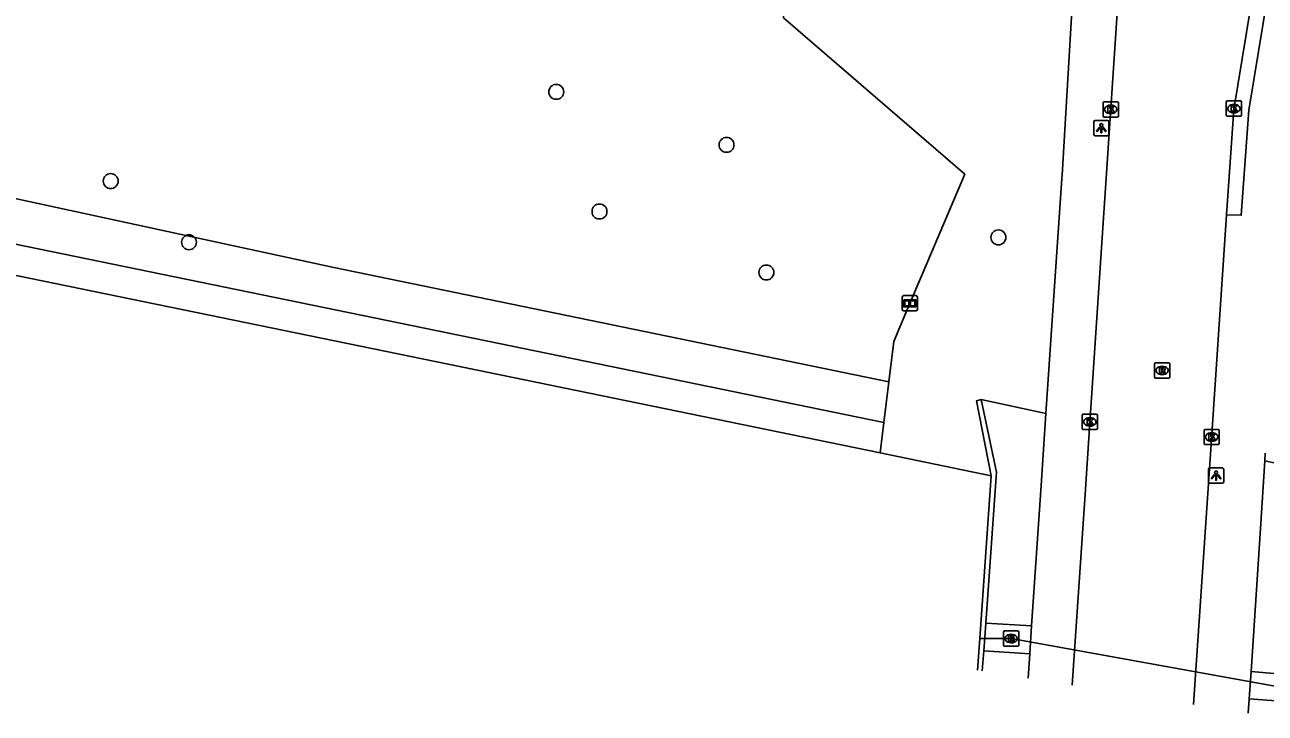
# Model space of a CAD drawing. Extents: x 162186 to 163152, y 385513 to 386513.
# Drawn here: x 162376.2 to 162457.5, y 385614.9 to 385660 of the extents above; entities that cross this region are included whole.
import ezdxf

# ---------------------------------------------------------------- set-up
doc = ezdxf.new("R2010")
doc.units = 0
for name, color, linetype in [('IMGEO_Boom', 7, 'Continuous'), ('IMGEO_Duiker', 7, 'Continuous'), ('IMGEO_Groenvoorziening', 7, 'Continuous'), ('IMGEO_Informatiebord', 7, 'Continuous'), ('IMGEO_Kolk', 7, 'Continuous'), ('IMGEO_Lichtpunt', 7, 'Continuous'), ('IMGEO_Muur', 7, 'Continuous'), ('IMGEO_Rijbaan_lokaal_gesloten', 7, 'Continuous'), ('IMGEO_Rioolput', 7, 'Continuous'), ('IMGEO_Voetpad_open', 7, 'Continuous'), ('IMGEO_Waterloop', 7, 'Continuous')]:
    doc.layers.add(name, color=color, linetype=linetype)

msp = doc.modelspace()

# ---------------------------------------------------------------- linework, layer by layer
at = {"layer": 'IMGEO_Boom'}
for centre in [(162411.034, 385655.63), (162422.192, 385652.158), (162381.844, 385649.782), (162413.868, 385647.792), (162440.008, 385646.093), (162386.972, 385645.774), (162424.804, 385643.796)]:
    msp.add_circle(centre, 0.489, dxfattribs=at)
at = {"layer": 'IMGEO_Duiker'}
msp.add_lwpolyline([(162460.236, 385616.595), (162458.738, 385616.585), (162440.834, 385619.814), (162438.787, 385619.821)], dxfattribs=at)
at = {"layer": 'IMGEO_Groenvoorziening'}
for points in [[(162432.827, 385636.637), (162396.473, 385644.127), (162360.113, 385651.98), (162323.657, 385659.643), (162282.632, 385667.971), (162244.32, 385675.967), (162228.758, 385679.155), (162221.333, 385681.916), (162215.908, 385685.39), (162210.958, 385688.341), (162205.866, 385693.243), (162203.486, 385696.194), (162201.725, 385698.668), (162200.155, 385700.667), (162198.537, 385705.903), (162197.585, 385711.09), (162197.299, 385714.945), (162197.109, 385718.467), (162197.537, 385721.322), (162199.552, 385728.17)], [(162192.41, 385722.722), (162192.121, 385721.264), (162192.758, 385716.091), (162193.734, 385712.029), (162195.532, 385706.636), (162201.374, 385695.567), (162205.947, 385689.581), (162208.235, 385686.994), (162210.955, 385684.365), (162213.862, 385681.942), (162216.668, 385679.941), (162219.113, 385678.448), (162221.212, 385677.447), (162223.147, 385676.639), (162225.627, 385675.781), (162227.584, 385675.246), (162235.981, 385673.565), (162268.04, 385668.185), (162280.959, 385665.421), (162303.361, 385660.297), (162323.003, 385656.573), (162341.235, 385652.696), (162432.504, 385633.966)], [(162426.034, 385662.09), (162425.933, 385660.49), (162437.805, 385650.244), (162433.945, 385641.158), (162433.146, 385639.276), (162432.827, 385636.637)], [(162432.827, 385636.637), (162432.504, 385633.966)], [(162438.877, 385635.485), (162443.118, 385634.568)], [(162432.504, 385633.966), (162432.263, 385631.974)], [(162457.457, 385631.467), (162462.002, 385630.484)], [(162442.175, 385620.641), (162439.177, 385620.812)], [(162442.059, 385618.802), (162439.047, 385619.014)], [(162456.567, 385617.646), (162459.775, 385617.371)], [(162459.645, 385615.619), (162456.428, 385615.859)]]:
    msp.add_lwpolyline(points, dxfattribs=at)
at = {"layer": 'IMGEO_Informatiebord'}
for p, q in [((162433.705, 385641.378), (162433.705, 385642.178)), ((162433.705, 385642.178), (162433.705, 385641.378)), ((162433.805, 385642.278), (162434.595, 385642.278)), ((162434.595, 385642.278), (162433.805, 385642.278)), ((162434.695, 385642.178), (162434.695, 385641.378)), ((162434.695, 385641.378), (162434.695, 385642.178)), ((162434.595, 385641.278), (162433.805, 385641.278)), ((162433.805, 385641.278), (162434.595, 385641.278))]:
    msp.add_line(p, q, dxfattribs=at)
for points in [[(162433.806, 385642.01), (162434.594, 385642.01), (162434.594, 385641.546), (162433.806, 385641.546), (162433.806, 385642.01)], [(162433.871, 385641.945), (162433.871, 385641.611), (162434.146, 385641.611), (162434.147, 385641.824), (162434.251, 385641.825), (162434.252, 385641.611), (162434.529, 385641.611), (162434.529, 385641.945), (162434.253, 385641.945), (162434.253, 385641.865), (162434.147, 385641.865), (162434.147, 385641.945), (162433.871, 385641.945)]]:
    msp.add_lwpolyline(points, dxfattribs=at)
for centre, start, end in [((162433.805, 385642.178), 90, 180), ((162433.805, 385642.178), 90, 180), ((162434.595, 385642.178), 0, 90), ((162434.595, 385642.178), 360, 90), ((162433.805, 385641.378), 180, 270), ((162433.805, 385641.378), 180, 270), ((162434.595, 385641.378), 270, 0), ((162434.595, 385641.378), 270, 0)]:
    msp.add_arc(centre, 0.1, start, end, dxfattribs=at)
at = {"layer": 'IMGEO_Kolk'}
for p, q in [((162446.863, 385654.056), (162446.863, 385654.908)), ((162446.938, 385654.982), (162447.79, 385654.982)), ((162447.351, 385654.762), (162447.376, 385654.762)), ((162447.864, 385654.908), (162447.864, 385654.056)), ((162454.936, 385654.11), (162454.936, 385654.962)), ((162455.011, 385655.036), (162455.863, 385655.036)), ((162455.424, 385654.816), (162455.449, 385654.816)), ((162455.937, 385654.962), (162455.937, 385654.11)), ((162447.79, 385653.982), (162446.938, 385653.982)), ((162447.374, 385654.202), (162447.349, 385654.202)), ((162455.863, 385654.036), (162455.011, 385654.036)), ((162455.447, 385654.256), (162455.422, 385654.256)), ((162445.492, 385633.583), (162445.492, 385634.435)), ((162445.567, 385634.509), (162446.419, 385634.509)), ((162446.493, 385634.435), (162446.493, 385633.583)), ((162446.003, 385633.729), (162445.978, 385633.729)), ((162445.98, 385634.289), (162446.005, 385634.289)), ((162446.419, 385633.509), (162445.567, 385633.509)), ((162453.479, 385632.592), (162453.479, 385633.444)), ((162453.554, 385633.518), (162454.406, 385633.518)), ((162453.99, 385632.738), (162453.965, 385632.738)), ((162453.967, 385633.298), (162453.992, 385633.298)), ((162454.48, 385633.444), (162454.48, 385632.592)), ((162454.406, 385632.518), (162453.554, 385632.518))]:
    msp.add_line(p, q, dxfattribs=at)
for points in [[(162446.863, 385654.056), (162446.863, 385654.908)], [(162446.938, 385654.982), (162447.79, 385654.982)], [(162447.184, 385654.682), (162447.307, 385654.682), (162447.307, 385654.531), (162447.437, 385654.682), (162447.601, 385654.682), (162447.455, 385654.531), (162447.608, 385654.282), (162447.456, 385654.282), (162447.371, 385654.446), (162447.307, 385654.379), (162447.307, 385654.282), (162447.184, 385654.282), (162447.184, 385654.682)], [(162447.864, 385654.908), (162447.864, 385654.056)], [(162454.936, 385654.11), (162454.936, 385654.962)], [(162455.011, 385655.036), (162455.863, 385655.036)], [(162455.257, 385654.736), (162455.38, 385654.736), (162455.38, 385654.585), (162455.51, 385654.736), (162455.674, 385654.736), (162455.528, 385654.585), (162455.681, 385654.336), (162455.529, 385654.336), (162455.444, 385654.5), (162455.38, 385654.433), (162455.38, 385654.336), (162455.257, 385654.336), (162455.257, 385654.736)], [(162455.937, 385654.962), (162455.937, 385654.11)], [(162447.79, 385653.982), (162446.938, 385653.982)], [(162455.863, 385654.036), (162455.011, 385654.036)], [(162445.492, 385633.583), (162445.492, 385634.435)], [(162445.567, 385634.509), (162446.419, 385634.509)], [(162446.493, 385634.435), (162446.493, 385633.583)], [(162445.813, 385634.209), (162445.936, 385634.209), (162445.936, 385634.058), (162446.066, 385634.209), (162446.23, 385634.209), (162446.084, 385634.058), (162446.237, 385633.809), (162446.085, 385633.809), (162446, 385633.973), (162445.936, 385633.906), (162445.936, 385633.809), (162445.813, 385633.809), (162445.813, 385634.209)], [(162446.419, 385633.509), (162445.567, 385633.509)], [(162453.479, 385632.592), (162453.479, 385633.444)], [(162453.554, 385633.518), (162454.406, 385633.518)], [(162453.8, 385633.218), (162453.923, 385633.218), (162453.923, 385633.067), (162454.053, 385633.218), (162454.217, 385633.218), (162454.071, 385633.067), (162454.224, 385632.818), (162454.072, 385632.818), (162453.987, 385632.982), (162453.923, 385632.915), (162453.923, 385632.818), (162453.8, 385632.818), (162453.8, 385633.218)], [(162454.48, 385633.444), (162454.48, 385632.592)], [(162454.406, 385632.518), (162453.554, 385632.518)]]:
    msp.add_lwpolyline(points, dxfattribs=at)
for centre, start, end in [((162446.94, 385654.906), 91.55205, 178.44795), ((162446.94, 385654.906), 91.55205, 178.44795), ((162447.788, 385654.906), 1.55205, 88.44795), ((162447.788, 385654.906), 1.55205, 88.44795), ((162455.013, 385654.96), 91.55205, 178.44795), ((162455.013, 385654.96), 91.55205, 178.44795), ((162455.861, 385654.96), 1.55205, 88.44795), ((162455.861, 385654.96), 1.55205, 88.44795), ((162446.94, 385654.058), 181.55205, 268.44795), ((162446.94, 385654.058), 181.55205, 268.44795), ((162447.788, 385654.058), 271.55205, 358.44795), ((162447.788, 385654.058), 271.55205, 358.44795), ((162455.013, 385654.112), 181.55205, 268.44795), ((162455.013, 385654.112), 181.55205, 268.44795), ((162455.861, 385654.112), 271.55205, 358.44795), ((162455.861, 385654.112), 271.55205, 358.44795), ((162445.569, 385634.433), 91.55205, 178.44795), ((162445.569, 385634.433), 91.55205, 178.44795), ((162446.417, 385634.433), 1.55205, 88.44795), ((162446.417, 385634.433), 1.55205, 88.44795), ((162445.569, 385633.585), 181.55205, 268.44795), ((162445.569, 385633.585), 181.55205, 268.44795), ((162446.417, 385633.585), 271.55205, 358.44795), ((162446.417, 385633.585), 271.55205, 358.44795), ((162453.556, 385633.442), 91.55205, 178.44795), ((162453.556, 385633.442), 91.55205, 178.44795), ((162454.404, 385633.442), 1.55205, 88.44795), ((162454.404, 385633.442), 1.55205, 88.44795), ((162453.556, 385632.594), 181.55205, 268.44795), ((162453.556, 385632.594), 181.55205, 268.44795), ((162454.404, 385632.594), 271.55205, 358.44795), ((162454.404, 385632.594), 271.55205, 358.44795)]:
    msp.add_arc(centre, 0.0765, start, end, dxfattribs=at)
for centre, major_axis, ratio, start_param, end_param in [((162447.35, 385654.482), (-0.387, 0.002), 0.722429, 4.712389, 7.853982), ((162447.375, 385654.482), (-0.39, 0.002), 0.717154, 1.570796, 4.712389), ((162455.423, 385654.536), (-0.387, 0.002), 0.722429, 4.712389, 7.853982), ((162455.448, 385654.536), (-0.39, 0.002), 0.717154, 1.570796, 4.712389), ((162445.979, 385634.009), (-0.387, 0.002), 0.722429, 4.712389, 7.853982), ((162446.004, 385634.009), (-0.39, 0.002), 0.717154, 1.570796, 4.712389), ((162453.966, 385633.018), (-0.387, 0.002), 0.722429, 4.712389, 7.853982), ((162453.991, 385633.018), (-0.39, 0.002), 0.717154, 1.570796, 4.712389)]:
    msp.add_ellipse(centre, major_axis=major_axis, ratio=ratio, start_param=start_param, end_param=end_param, dxfattribs=at)
at = {"layer": 'IMGEO_Lichtpunt'}
for p, q in [((162446.251, 385653.656), (162446.251, 385652.849)), ((162446.251, 385653.656), (162446.251, 385652.849)), ((162447.153, 385653.751), (162446.345, 385653.751)), ((162447.153, 385653.751), (162446.345, 385653.751)), ((162447.247, 385652.849), (162447.247, 385653.656)), ((162447.247, 385652.849), (162447.247, 385653.656)), ((162446.345, 385652.755), (162447.153, 385652.755)), ((162446.345, 385652.755), (162447.153, 385652.755)), ((162453.77, 385630.894), (162453.77, 385630.087)), ((162453.77, 385630.894), (162453.77, 385630.087)), ((162454.672, 385630.989), (162453.864, 385630.989)), ((162454.672, 385630.989), (162453.864, 385630.989)), ((162454.766, 385630.087), (162454.766, 385630.894)), ((162454.766, 385630.087), (162454.766, 385630.894)), ((162453.864, 385629.993), (162454.672, 385629.993)), ((162453.864, 385629.993), (162454.672, 385629.993))]:
    msp.add_line(p, q, dxfattribs=at)
for points in [[(162446.625, 385653.32), (162446.664, 385653.292), (162446.476, 385653.03), (162446.438, 385653.057), (162446.625, 385653.32)], [(162446.727, 385653.272), (162446.774, 385653.272), (162446.774, 385652.95), (162446.727, 385652.95), (162446.727, 385653.272)], [(162446.837, 385653.292), (162446.875, 385653.319), (162447.062, 385653.057), (162447.023, 385653.029), (162446.837, 385653.292)], [(162454.144, 385630.558), (162454.183, 385630.53), (162453.995, 385630.268), (162453.957, 385630.295), (162454.144, 385630.558)], [(162454.246, 385630.51), (162454.293, 385630.51), (162454.293, 385630.188), (162454.246, 385630.188), (162454.246, 385630.51)], [(162454.356, 385630.53), (162454.394, 385630.557), (162454.581, 385630.295), (162454.542, 385630.267), (162454.356, 385630.53)]]:
    msp.add_lwpolyline(points, dxfattribs=at)
for centre in [(162446.75, 385653.454), (162454.269, 385630.692)]:
    msp.add_circle(centre, 0.0994, dxfattribs=at)
for centre, start, end in [((162446.345, 385653.656), 90, 180), ((162446.345, 385653.656), 90, 180), ((162447.153, 385653.656), 0, 90), ((162447.153, 385653.656), 0, 90), ((162446.345, 385652.849), 180, 270), ((162446.345, 385652.849), 180, 270), ((162447.153, 385652.849), 270, 0), ((162447.153, 385652.849), 270, 360), ((162453.864, 385630.894), 90, 180), ((162453.864, 385630.894), 90, 180), ((162454.672, 385630.894), 0, 90), ((162454.672, 385630.894), 0, 90), ((162453.864, 385630.087), 180, 270), ((162453.864, 385630.087), 180, 270), ((162454.672, 385630.087), 270, 0), ((162454.672, 385630.087), 270, 360)]:
    msp.add_arc(centre, 0.0946, start, end, dxfattribs=at)
at = {"layer": 'IMGEO_Muur'}
for points in [[(162438.877, 385635.485), (162438.577, 385635.396), (162439.538, 385630.466)], [(162439.177, 385620.812), (162439.866, 385630.402), (162439.889, 385630.724), (162438.877, 385635.485)], [(162438.64, 385617.737), (162438.787, 385619.821), (162439.538, 385630.466)], [(162439.047, 385619.014), (162439.109, 385619.873), (162439.177, 385620.812)], [(162439.047, 385619.014), (162438.952, 385617.688)]]:
    msp.add_lwpolyline(points, dxfattribs=at)
at = {"layer": 'IMGEO_Rijbaan_lokaal_gesloten'}
for points in [[(162454.959, 385647.573), (162455.424, 385654.469), (162457.631, 385667.904)], [(162444.844, 385616.752), (162445.683, 385629.27), (162445.996, 385633.945), (162447.861, 385661.782)], [(162452.793, 385615.49), (162453.619, 385627.725), (162453.923, 385632.231), (162454.959, 385647.573)]]:
    msp.add_lwpolyline(points, dxfattribs=at)
at = {"layer": 'IMGEO_Rioolput'}
for p, q in [((162450.229, 385636.951), (162450.229, 385637.803)), ((162450.304, 385637.877), (162451.156, 385637.877)), ((162450.717, 385637.657), (162450.742, 385637.657)), ((162451.23, 385637.803), (162451.23, 385636.951)), ((162451.156, 385636.877), (162450.304, 385636.877)), ((162450.74, 385637.097), (162450.715, 385637.097)), ((162440.333, 385619.388), (162440.333, 385620.24)), ((162440.408, 385620.314), (162441.26, 385620.314)), ((162440.821, 385620.094), (162440.846, 385620.094)), ((162441.334, 385620.24), (162441.334, 385619.388)), ((162441.26, 385619.314), (162440.408, 385619.314)), ((162440.844, 385619.534), (162440.819, 385619.534))]:
    msp.add_line(p, q, dxfattribs=at)
for points in [[(162450.229, 385636.951), (162450.229, 385637.803)], [(162450.304, 385637.877), (162451.156, 385637.877)], [(162451.23, 385637.803), (162451.23, 385636.951)], [(162451.156, 385636.877), (162450.304, 385636.877)], [(162450.818, 385637.575), (162450.566, 385637.577), (162450.566, 385637.177)], [(162450.566, 385637.177), (162450.69, 385637.177), (162450.69, 385637.339), (162450.701, 385637.339)], [(162450.744, 385637.496), (162450.69, 385637.496), (162450.69, 385637.415)], [(162450.69, 385637.415), (162450.742, 385637.415)], [(162450.748, 385637.31), (162450.819, 385637.177), (162450.959, 385637.177), (162450.894, 385637.303)], [(162440.333, 385619.388), (162440.333, 385620.24)], [(162440.408, 385620.314), (162441.26, 385620.314)], [(162440.922, 385620.012), (162440.67, 385620.014), (162440.67, 385619.614)], [(162440.67, 385619.614), (162440.794, 385619.614), (162440.794, 385619.776), (162440.805, 385619.776)], [(162440.848, 385619.933), (162440.794, 385619.933), (162440.794, 385619.852)], [(162440.794, 385619.852), (162440.846, 385619.852)], [(162440.852, 385619.747), (162440.923, 385619.614), (162441.063, 385619.614), (162440.998, 385619.74)], [(162441.334, 385620.24), (162441.334, 385619.388)], [(162441.26, 385619.314), (162440.408, 385619.314)]]:
    msp.add_lwpolyline(points, dxfattribs=at)
for centre, radius, start, end in [((162450.306, 385637.801), 0.0765, 91.55205, 178.44795), ((162450.306, 385637.801), 0.0765, 91.55205, 178.44795), ((162451.154, 385637.801), 0.0765, 1.55205, 88.44795), ((162451.154, 385637.801), 0.0765, 1.55205, 88.44795), ((162450.306, 385636.953), 0.0765, 181.55205, 268.44795), ((162450.306, 385636.953), 0.0765, 181.55205, 268.44795), ((162450.7, 385637.286), 0.0533, 26.02933, 88.69889), ((162450.726, 385637.604), 0.19, 274.7715, 282.96867), ((162450.75, 385637.4), 0.0964, 77.00612, 93.18647), ((162450.764, 385637.457), 0.0378, 276.66336, 79.67722), ((162450.817, 385637.465), 0.109, 350.36119, 89.41601), ((162450.815, 385637.465), 0.112, 277.58423, 350.98172), ((162450.799, 385637.25), 0.108, 29.51342, 73.79051), ((162451.154, 385636.953), 0.0765, 271.55205, 358.44795), ((162451.154, 385636.953), 0.0765, 271.55205, 358.44795), ((162440.41, 385620.238), 0.0765, 91.55205, 178.44795), ((162440.41, 385620.238), 0.0765, 91.55205, 178.44795), ((162440.804, 385619.723), 0.0533, 26.02933, 88.69889), ((162440.83, 385620.041), 0.19, 274.7715, 282.96867), ((162440.854, 385619.837), 0.0964, 77.00612, 93.18647), ((162440.868, 385619.894), 0.0378, 276.66336, 79.67722), ((162440.921, 385619.902), 0.109, 350.36119, 89.41601), ((162440.919, 385619.902), 0.112, 277.58423, 350.98172), ((162440.903, 385619.687), 0.108, 29.51342, 73.79051), ((162441.258, 385620.238), 0.0765, 1.55205, 88.44795), ((162441.258, 385620.238), 0.0765, 1.55205, 88.44795), ((162440.41, 385619.39), 0.0765, 181.55205, 268.44795), ((162440.41, 385619.39), 0.0765, 181.55205, 268.44795), ((162441.258, 385619.39), 0.0765, 271.55205, 358.44795), ((162441.258, 385619.39), 0.0765, 271.55205, 358.44795)]:
    msp.add_arc(centre, radius, start, end, dxfattribs=at)
for centre, major_axis, ratio, start_param, end_param in [((162450.716, 385637.377), (-0.387, 0.002), 0.722429, 4.712389, 7.853982), ((162450.741, 385637.377), (-0.39, 0.002), 0.717154, 1.570796, 4.712389), ((162440.82, 385619.814), (-0.387, 0.002), 0.722429, 4.712389, 7.853982), ((162440.845, 385619.814), (-0.39, 0.002), 0.717154, 1.570796, 4.712389)]:
    msp.add_ellipse(centre, major_axis=major_axis, ratio=ratio, start_param=start_param, end_param=end_param, dxfattribs=at)
at = {"layer": 'IMGEO_Voetpad_open'}
for points in [[(162457.631, 385667.904), (162458.607, 385667.698), (162456.414, 385654.423), (162455.914, 385647.55), (162454.959, 385647.573)], [(162440.768, 385661.162), (162444.819, 385660.907), (162444.174, 385650.172), (162444.16, 385649.958), (162443.118, 385634.568)], [(162443.118, 385634.568), (162442.797, 385629.832), (162442.175, 385620.641)], [(162457.457, 385631.467), (162457.488, 385631.95)], [(162456.567, 385617.646), (162457.171, 385627.034), (162457.457, 385631.467)], [(162442.175, 385620.641), (162442.059, 385618.802)], [(162442.059, 385618.802), (162441.951, 385617.212)], [(162456.428, 385615.859), (162456.567, 385617.646)], [(162456.362, 385614.924), (162456.362, 385614.924), (162456.428, 385615.859)]]:
    msp.add_lwpolyline(points, dxfattribs=at)
at = {"layer": 'IMGEO_Waterloop'}
for points in [[(162432.263, 385631.974), (162340.826, 385650.738), (162322.609, 385654.612), (162302.952, 385658.339), (162280.527, 385663.468), (162267.665, 385666.22), (162235.625, 385671.597), (162228.749, 385672.929)], [(162439.538, 385630.466), (162432.263, 385631.974)]]:
    msp.add_lwpolyline(points, dxfattribs=at)

doc.saveas('drawing.dxf')
